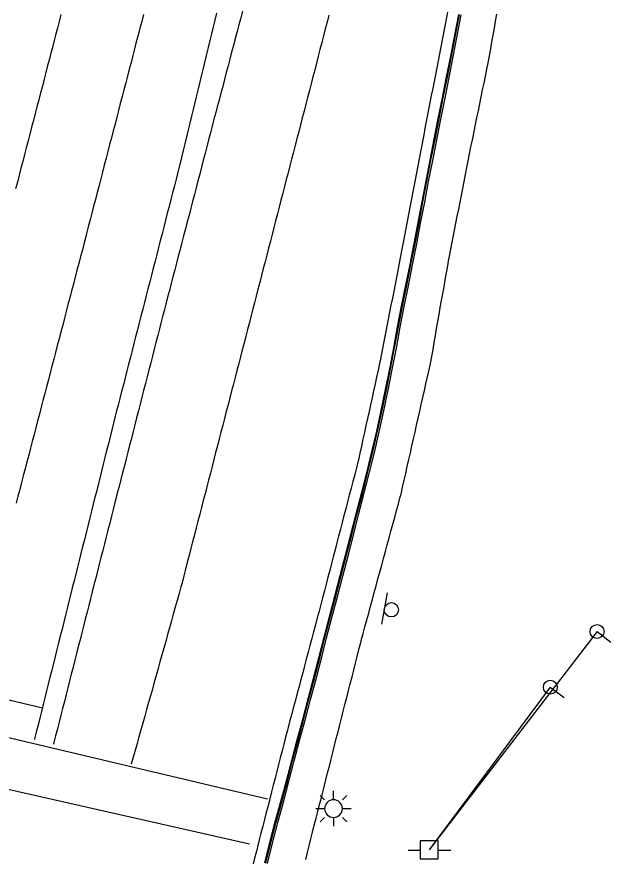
# Model space of a CAD drawing. Extents: x 1901471 to 1963503, y 756461 to 799997.
# Drawn here: x 1929651.6 to 1929736, y 772783.7 to 772902.8 of the extents above; entities that cross this region are included whole.
import ezdxf

# ---------------------------------------------------------------- set-up
doc = ezdxf.new("R2010")
doc.units = 0
for name, color, linetype in [('Default', 7, 'Continuous'), ('RD_EX_Bldg', 7, 'Continuous'), ('RD_EX_BldgApp', 7, 'Continuous'), ('RD_EX_Conc', 7, 'Continuous'), ('RD_EX_Road', 7, 'Continuous'), ('RD_EX_UT', 7, 'Continuous')]:
    doc.layers.add(name, color=color, linetype=linetype)

# ---------------------------------------------------------------- blocks, each defined once
blk = doc.blocks.new('TSP')
at = {"layer": 'Default'}
for points in [[(0, 0.0635), (0, 0.127)], [(-0.0635, 0.0635), (-0.09525, 0.09525)], [(0.0635, 0.0635), (0.09525, 0.09525)], [(-0.127, 0), (-0.0635, 0)], [(0.0635, 0), (0.127, 0)], [(-0.0635, -0.0635), (-0.09525, -0.09525)], [(0, -0.0635), (0, -0.127)], [(0.0635, -0.0635), (0.09525, -0.09525)]]:
    blk.add_lwpolyline(points, dxfattribs=at)
for start, end in [(0, 180), (180, 0)]:
    blk.add_arc((0, 0), 0.0635, start, end, dxfattribs=at)
blk = doc.blocks.new('PP')
at = {"layer": 'RD_EX_UT'}
for p, q in [((2.49, 2.51), (-2.51, 2.51)), ((-2.51, 2.51), (-2.51, -2.49)), ((2.49, -2.49), (2.49, 2.51)), ((-5.94, -0.05), (-2.47, -0.05)), ((2.42, -0.05), (6.06, -0.05)), ((-2.51, -2.49), (2.49, -2.49))]:
    blk.add_line(p, q, dxfattribs=at)
blk = doc.blocks.new('GW')
at = {"layer": 'RD_EX_UT'}
blk.add_line((0, 0), (0, 5), dxfattribs=at)
blk.add_circle((0, 0), 2, dxfattribs=at)
blk = doc.blocks.new('SIGN')
at = {"layer": 'RD_EX_BldgApp'}
blk.add_line((-4.52, -2.02), (4.48, -2.02), dxfattribs=at)
blk.add_circle((0, 0), 2, dxfattribs=at)

msp = doc.modelspace()

# ---------------------------------------------------------------- linework, layer by layer
at = {"layer": 'RD_EX_Conc'}
for points in [[(1929686.58, 772783.18), (1929687.3, 772786.08), (1929688.05, 772788.99), (1929688.82, 772791.88), (1929689.63, 772794.77), (1929690.38, 772797.68), (1929691.15, 772800.58), (1929691.93, 772803.46), (1929692.69, 772806.36), (1929693.46, 772809.26), (1929694.23, 772812.16), (1929694.94, 772815.07), (1929695.71, 772817.98), (1929696.47, 772820.88), (1929697.23, 772823.79), (1929697.98, 772826.69), (1929698.74, 772829.59), (1929699.47, 772832.5), (1929700.23, 772835.41), (1929700.97, 772838.31), (1929701.7, 772841.29), (1929702.38, 772844.21), (1929703.01, 772847.14), (1929703.64, 772850.07), (1929704.21, 772853.02), (1929704.79, 772856), (1929705.32, 772858.95), (1929705.9, 772861.89), (1929706.49, 772864.83), (1929707.08, 772867.78), (1929707.66, 772870.73), (1929708.22, 772873.67), (1929708.78, 772876.62), (1929709.34, 772879.57), (1929709.91, 772882.51), (1929710.51, 772885.45), (1929711.07, 772888.39), (1929711.65, 772891.33), (1929712.25, 772894.27), (1929712.25, 772894.27), (1929712.83, 772897.22), (1929713.39, 772900.16), (1929713.96, 772903.11)], [(1929686.73, 772783.15), (1929687.45, 772786.04), (1929688.2, 772788.95), (1929689, 772791.84), (1929689.79, 772794.73), (1929690.5, 772797.65), (1929691.27, 772800.55), (1929692.06, 772803.43), (1929692.81, 772806.33), (1929693.58, 772809.23), (1929694.35, 772812.13), (1929695.07, 772815.04), (1929695.83, 772817.94), (1929696.6, 772820.85), (1929697.35, 772823.75), (1929698.11, 772826.66), (1929698.86, 772829.56), (1929699.59, 772832.47), (1929700.35, 772835.37), (1929701.1, 772838.28), (1929701.82, 772841.26), (1929702.51, 772844.18), (1929703.14, 772847.11), (1929703.77, 772850.05), (1929704.34, 772852.99), (1929704.91, 772855.97), (1929705.44, 772858.92), (1929706.02, 772861.87), (1929706.62, 772864.81), (1929707.21, 772867.76), (1929707.79, 772870.7), (1929708.35, 772873.65), (1929708.91, 772876.6), (1929709.47, 772879.54), (1929710.04, 772882.49), (1929710.63, 772885.43), (1929711.2, 772888.36), (1929711.78, 772891.31), (1929712.38, 772894.25), (1929712.38, 772894.25), (1929712.96, 772897.19), (1929713.51, 772900.14), (1929714.09, 772903.08)], [(1929686.97, 772783.09), (1929687.68, 772785.98), (1929688.41, 772788.89), (1929689.21, 772791.79), (1929689.99, 772794.68), (1929690.73, 772797.59), (1929691.5, 772800.49), (1929692.29, 772803.36), (1929693.04, 772806.27), (1929693.81, 772809.17), (1929694.58, 772812.07), (1929695.3, 772814.98), (1929696.06, 772817.88), (1929696.83, 772820.79), (1929697.59, 772823.69), (1929698.34, 772826.6), (1929699.1, 772829.5), (1929699.83, 772832.41), (1929700.58, 772835.31), (1929701.33, 772838.22), (1929702.06, 772841.21), (1929702.74, 772844.13), (1929703.37, 772847.06), (1929704, 772850), (1929704.57, 772852.94), (1929705.15, 772855.93), (1929705.68, 772858.88), (1929706.26, 772861.82), (1929706.85, 772864.76), (1929707.45, 772867.71), (1929708.02, 772870.66), (1929708.58, 772873.6), (1929709.15, 772876.55), (1929709.71, 772879.5), (1929710.28, 772882.44), (1929710.87, 772885.38), (1929711.44, 772888.32), (1929712.02, 772891.26), (1929712.61, 772894.2), (1929712.61, 772894.2), (1929713.19, 772897.14), (1929713.75, 772900.09), (1929714.32, 772903.04)], [(1929692.35, 772783.67), (1929692.59, 772784.64), (1929692.84, 772785.61), (1929693.08, 772786.58), (1929693.33, 772787.55), (1929693.57, 772788.52), (1929693.82, 772789.49), (1929694.07, 772790.46), (1929694.31, 772791.42), (1929694.31, 772791.42), (1929694.56, 772792.39), (1929694.71, 772792.99), (1929694.95, 772793.96), (1929695.2, 772794.93), (1929695.45, 772795.9), (1929695.69, 772796.87), (1929695.94, 772797.84), (1929696.18, 772798.81), (1929696.43, 772799.78), (1929696.67, 772800.75), (1929696.92, 772801.72), (1929697.17, 772802.69), (1929697.41, 772803.66), (1929697.66, 772804.62), (1929697.9, 772805.59), (1929698.15, 772806.56), (1929698.4, 772807.53), (1929698.64, 772808.5), (1929698.89, 772809.47), (1929699.13, 772810.44), (1929699.38, 772811.41), (1929699.62, 772812.38), (1929699.87, 772813.35), (1929700.12, 772814.32), (1929700.2, 772814.64), (1929700.46, 772815.6), (1929700.72, 772816.57), (1929700.98, 772817.53), (1929701.25, 772818.5), (1929701.51, 772819.46), (1929701.77, 772820.43), (1929702.03, 772821.39), (1929702.29, 772822.36), (1929702.56, 772823.32), (1929702.82, 772824.29), (1929703.08, 772825.25), (1929703.34, 772826.22), (1929703.61, 772827.18), (1929703.87, 772828.15), (1929704.13, 772829.11), (1929704.39, 772830.08), (1929704.65, 772831.04), (1929704.92, 772832.01), (1929705.18, 772832.97), (1929705.44, 772833.94), (1929705.7, 772834.9), (1929705.81, 772835.31), (1929706.03, 772836.28), (1929706.25, 772837.26), (1929706.47, 772838.23), (1929706.69, 772839.21), (1929706.91, 772840.18), (1929707.13, 772841.16), (1929707.35, 772842.13), (1929707.57, 772843.11), (1929707.79, 772844.08), (1929708.01, 772845.06), (1929708.23, 772846.03), (1929708.45, 772847.01), (1929708.67, 772847.99), (1929708.89, 772848.96), (1929709.11, 772849.94), (1929709.33, 772850.91), (1929709.55, 772851.89), (1929709.55, 772851.89), (1929709.77, 772852.86), (1929709.98, 772853.78), (1929710.15, 772854.77), (1929710.33, 772855.75), (1929710.5, 772856.74), (1929710.67, 772857.72), (1929710.84, 772858.71), (1929711.02, 772859.69), (1929711.19, 772860.68), (1929711.36, 772861.66), (1929711.53, 772862.65), (1929711.71, 772863.63), (1929711.88, 772864.62), (1929712.05, 772865.6), (1929712.22, 772866.59), (1929712.4, 772867.57), (1929712.57, 772868.56), (1929712.59, 772868.7), (1929712.79, 772869.68), (1929712.98, 772870.66), (1929713.17, 772871.64), (1929713.37, 772872.62), (1929713.56, 772873.6), (1929713.75, 772874.59), (1929713.95, 772875.57), (1929714.14, 772876.55), (1929714.33, 772877.53), (1929714.53, 772878.51), (1929714.72, 772879.49), (1929714.91, 772880.47), (1929715.11, 772881.45), (1929715.3, 772882.43), (1929715.49, 772883.42), (1929715.69, 772884.4), (1929715.73, 772884.59), (1929715.93, 772885.57), (1929716.13, 772886.55), (1929716.33, 772887.53), (1929716.53, 772888.51), (1929716.73, 772889.49), (1929716.93, 772890.47), (1929717.13, 772891.45), (1929717.33, 772892.42), (1929717.53, 772893.4), (1929717.73, 772894.38), (1929717.93, 772895.36), (1929718.12, 772896.25), (1929718.29, 772897.24), (1929718.47, 772898.22), (1929718.64, 772899.21), (1929718.82, 772900.19), (1929719, 772901.18), (1929719.17, 772902.16), (1929719.35, 772903.15)]]:
    msp.add_lwpolyline(points, dxfattribs=at)
at = {"layer": 'RD_EX_Road'}
for points in [[(1929657.8, 772903.09), (1929657.55, 772902.12), (1929657.3, 772901.15), (1929657.04, 772900.19), (1929656.79, 772899.22), (1929656.54, 772898.25), (1929656.42, 772897.8), (1929656.17, 772896.84), (1929655.92, 772895.87), (1929655.67, 772894.9), (1929655.42, 772893.93), (1929655.17, 772892.96), (1929654.91, 772892), (1929654.66, 772891.03), (1929654.41, 772890.06), (1929654.16, 772889.09), (1929653.91, 772888.13), (1929653.66, 772887.16), (1929653.41, 772886.19), (1929653.15, 772885.22), (1929652.9, 772884.25), (1929652.65, 772883.29), (1929652.4, 772882.32), (1929652.15, 772881.35), (1929651.9, 772880.38), (1929651.64, 772879.41), (1929651.39, 772878.45)], [(1929669.45, 772903.09), (1929669.2, 772902.12), (1929668.95, 772901.16), (1929668.69, 772900.19), (1929668.44, 772899.22), (1929668.19, 772898.25), (1929667.94, 772897.28), (1929667.69, 772896.32), (1929667.44, 772895.35), (1929667.19, 772894.38), (1929666.94, 772893.41), (1929666.68, 772892.45), (1929666.43, 772891.48), (1929666.18, 772890.51), (1929665.93, 772889.54), (1929665.68, 772888.57), (1929665.43, 772887.61), (1929665.18, 772886.64), (1929664.93, 772885.67), (1929664.67, 772884.7), (1929664.42, 772883.73), (1929664.17, 772882.77), (1929663.92, 772881.8), (1929663.67, 772880.83), (1929663.42, 772879.86), (1929663.17, 772878.9), (1929662.92, 772877.93), (1929662.66, 772876.96), (1929662.41, 772875.99), (1929662.16, 772875.02), (1929661.91, 772874.06), (1929661.66, 772873.09), (1929661.41, 772872.12), (1929661.16, 772871.15), (1929661.07, 772870.81), (1929660.82, 772869.84), (1929660.56, 772868.88), (1929660.31, 772867.91), (1929660.06, 772866.94), (1929659.8, 772865.97), (1929659.55, 772865), (1929659.3, 772864.04), (1929659.05, 772863.07), (1929658.79, 772862.1), (1929658.54, 772861.13), (1929658.29, 772860.17), (1929658.04, 772859.2), (1929657.78, 772858.23), (1929657.53, 772857.26), (1929657.28, 772856.3), (1929657.03, 772855.33), (1929656.77, 772854.36), (1929656.52, 772853.39), (1929656.27, 772852.43), (1929656.02, 772851.46), (1929655.76, 772850.49), (1929655.51, 772849.52), (1929655.26, 772848.56), (1929655.01, 772847.59), (1929654.75, 772846.62), (1929654.5, 772845.65), (1929654.25, 772844.69), (1929654, 772843.72), (1929653.74, 772842.75), (1929653.49, 772841.78), (1929653.24, 772840.82), (1929652.98, 772839.85), (1929652.73, 772838.88), (1929652.48, 772837.91), (1929652.23, 772836.95), (1929651.97, 772835.98), (1929651.72, 772835.01), (1929651.47, 772834.04)], [(1929679.77, 772903.29), (1929679.54, 772902.31), (1929679.3, 772901.34), (1929679.07, 772900.37), (1929678.83, 772899.4), (1929678.59, 772898.43), (1929678.36, 772897.46), (1929678.12, 772896.48), (1929677.89, 772895.51), (1929677.65, 772894.54), (1929677.41, 772893.57), (1929677.18, 772892.6), (1929676.94, 772891.63), (1929676.71, 772890.65), (1929676.47, 772889.68), (1929676.24, 772888.71), (1929676, 772887.74), (1929675.76, 772886.77), (1929675.53, 772885.8), (1929675.29, 772884.82), (1929675.06, 772883.85), (1929674.82, 772882.88), (1929674.58, 772881.91), (1929674.55, 772881.77), (1929674.3, 772880.8), (1929674.05, 772879.83), (1929673.81, 772878.86), (1929673.56, 772877.9), (1929673.31, 772876.93), (1929673.06, 772875.96), (1929672.81, 772874.99), (1929672.57, 772874.02), (1929672.32, 772873.05), (1929672.07, 772872.08), (1929671.82, 772871.12), (1929671.57, 772870.15), (1929671.32, 772869.18), (1929671.08, 772868.21), (1929670.83, 772867.24), (1929670.58, 772866.27), (1929670.33, 772865.3), (1929670.08, 772864.33), (1929669.83, 772863.37), (1929669.59, 772862.4), (1929669.34, 772861.43), (1929669.09, 772860.46), (1929668.84, 772859.49), (1929668.59, 772858.52), (1929668.34, 772857.55), (1929668.1, 772856.59), (1929667.85, 772855.62), (1929667.6, 772854.65), (1929667.35, 772853.68), (1929667.1, 772852.71), (1929666.85, 772851.74), (1929666.61, 772850.77), (1929666.36, 772849.8), (1929666.11, 772848.84), (1929665.86, 772847.87), (1929665.61, 772846.9), (1929665.46, 772846.31), (1929665.22, 772845.34), (1929664.98, 772844.37), (1929664.73, 772843.4), (1929664.49, 772842.43), (1929664.25, 772841.46), (1929664.01, 772840.49), (1929663.76, 772839.52), (1929663.52, 772838.55), (1929663.28, 772837.58), (1929663.04, 772836.61), (1929662.8, 772835.64), (1929662.55, 772834.67), (1929662.31, 772833.7), (1929662.07, 772832.73), (1929661.83, 772831.76), (1929661.58, 772830.79), (1929661.34, 772829.82), (1929661.1, 772828.85), (1929660.86, 772827.88), (1929660.61, 772826.91), (1929660.37, 772825.94), (1929660.13, 772824.97), (1929659.89, 772824), (1929659.65, 772823.03), (1929659.4, 772822.06), (1929659.16, 772821.09), (1929658.92, 772820.12), (1929658.68, 772819.15), (1929658.43, 772818.18), (1929658.19, 772817.21), (1929657.95, 772816.24), (1929657.71, 772815.27), (1929657.46, 772814.3), (1929657.22, 772813.33), (1929656.98, 772812.36), (1929656.74, 772811.39), (1929656.5, 772810.42), (1929656.25, 772809.45), (1929656.01, 772808.47), (1929655.77, 772807.5), (1929655.53, 772806.53), (1929655.28, 772805.56), (1929655.04, 772804.59), (1929654.8, 772803.62), (1929654.56, 772802.65), (1929654.31, 772801.68), (1929654.07, 772800.71), (1929654.05, 772800.63)], [(1929683.43, 772903.57), (1929683.18, 772902.6), (1929682.92, 772901.64), (1929682.67, 772900.67), (1929682.41, 772899.7), (1929682.16, 772898.73), (1929681.9, 772897.77), (1929681.65, 772896.8), (1929681.39, 772895.83), (1929681.14, 772894.87), (1929680.88, 772893.9), (1929680.63, 772892.93), (1929680.37, 772891.97), (1929680.12, 772891), (1929679.86, 772890.03), (1929679.65, 772889.25), (1929679.4, 772888.28), (1929679.15, 772887.32), (1929678.9, 772886.35), (1929678.65, 772885.38), (1929678.39, 772884.41), (1929678.14, 772883.45), (1929677.89, 772882.48), (1929677.64, 772881.51), (1929677.39, 772880.54), (1929677.14, 772879.57), (1929676.88, 772878.61), (1929676.63, 772877.64), (1929676.38, 772876.67), (1929676.13, 772875.7), (1929675.88, 772874.74), (1929675.62, 772873.77), (1929675.37, 772872.8), (1929675.12, 772871.83), (1929674.87, 772870.86), (1929674.62, 772869.9), (1929674.36, 772868.93), (1929674.11, 772867.96), (1929673.86, 772866.99), (1929673.61, 772866.03), (1929673.36, 772865.06), (1929673.1, 772864.09), (1929672.85, 772863.12), (1929672.6, 772862.16), (1929672.35, 772861.19), (1929672.2, 772860.62), (1929671.95, 772859.65), (1929671.71, 772858.68), (1929671.46, 772857.72), (1929671.21, 772856.75), (1929670.96, 772855.78), (1929670.71, 772854.81), (1929670.47, 772853.84), (1929670.22, 772852.87), (1929669.97, 772851.9), (1929669.72, 772850.93), (1929669.47, 772849.97), (1929669.23, 772849), (1929668.98, 772848.03), (1929668.73, 772847.06), (1929668.48, 772846.09), (1929668.23, 772845.12), (1929667.99, 772844.15), (1929667.74, 772843.19), (1929667.49, 772842.22), (1929667.24, 772841.25), (1929666.99, 772840.28), (1929666.75, 772839.31), (1929666.5, 772838.34), (1929666.25, 772837.37), (1929666, 772836.4), (1929665.75, 772835.44), (1929665.51, 772834.47), (1929665.42, 772834.11), (1929665.17, 772833.14), (1929664.92, 772832.17), (1929664.68, 772831.2), (1929664.43, 772830.23), (1929664.18, 772829.26), (1929663.94, 772828.29), (1929663.69, 772827.32), (1929663.45, 772826.36), (1929663.2, 772825.39), (1929662.95, 772824.42), (1929662.71, 772823.45), (1929662.46, 772822.48), (1929662.21, 772821.51), (1929661.97, 772820.54), (1929661.72, 772819.57), (1929661.48, 772818.6), (1929661.23, 772817.63), (1929660.98, 772816.66), (1929660.74, 772815.69), (1929660.49, 772814.73), (1929660.25, 772813.76), (1929660, 772812.79), (1929659.75, 772811.82), (1929659.51, 772810.85), (1929659.26, 772809.88), (1929659.01, 772808.91), (1929658.77, 772807.94), (1929658.52, 772806.97), (1929658.28, 772806), (1929658.03, 772805.03), (1929657.78, 772804.06), (1929657.54, 772803.1), (1929657.29, 772802.13), (1929657.04, 772801.16), (1929656.8, 772800.19), (1929656.74, 772799.98)], [(1929695.62, 772902.99), (1929695.37, 772902.02), (1929695.12, 772901.05), (1929694.87, 772900.08), (1929694.62, 772899.12), (1929694.37, 772898.15), (1929694.12, 772897.18), (1929693.87, 772896.21), (1929693.62, 772895.24), (1929693.37, 772894.27), (1929693.12, 772893.31), (1929692.87, 772892.34), (1929692.62, 772891.37), (1929692.37, 772890.4), (1929692.12, 772889.43), (1929691.87, 772888.47), (1929691.62, 772887.5), (1929691.37, 772886.53), (1929691.12, 772885.56), (1929690.87, 772884.59), (1929690.62, 772883.63), (1929690.37, 772882.66), (1929690.12, 772881.69), (1929689.87, 772880.72), (1929689.61, 772879.75), (1929689.36, 772878.78), (1929689.11, 772877.82), (1929688.86, 772876.85), (1929688.61, 772875.88), (1929688.36, 772874.91), (1929688.11, 772873.94), (1929687.86, 772872.98), (1929687.61, 772872.01), (1929687.36, 772871.04), (1929687.11, 772870.07), (1929686.86, 772869.1), (1929686.61, 772868.14), (1929686.36, 772867.17), (1929686.11, 772866.2), (1929685.86, 772865.23), (1929685.61, 772864.26), (1929685.36, 772863.29), (1929685.11, 772862.33), (1929684.9, 772861.5), (1929684.65, 772860.53), (1929684.4, 772859.56), (1929684.15, 772858.59), (1929683.9, 772857.62), (1929683.65, 772856.66), (1929683.4, 772855.69), (1929683.14, 772854.72), (1929682.89, 772853.75), (1929682.64, 772852.78), (1929682.39, 772851.81), (1929682.14, 772850.85), (1929681.89, 772849.88), (1929681.64, 772848.91), (1929681.39, 772847.94), (1929681.14, 772846.97), (1929680.89, 772846.01), (1929680.64, 772845.04), (1929680.39, 772844.07), (1929680.14, 772843.1), (1929679.89, 772842.13), (1929679.64, 772841.17), (1929679.39, 772840.2), (1929679.14, 772839.23), (1929678.89, 772838.26), (1929678.64, 772837.29), (1929678.39, 772836.32), (1929678.14, 772835.36), (1929677.89, 772834.39), (1929677.64, 772833.42), (1929677.39, 772832.45), (1929677.14, 772831.48), (1929676.89, 772830.52), (1929676.64, 772829.55), (1929676.39, 772828.58), (1929676.14, 772827.61), (1929675.89, 772826.64), (1929675.64, 772825.68), (1929675.39, 772824.71), (1929675.14, 772823.74), (1929674.89, 772822.77), (1929674.74, 772822.21), (1929674.47, 772821.24), (1929674.2, 772820.28), (1929673.93, 772819.32), (1929673.66, 772818.35), (1929673.39, 772817.39), (1929673.13, 772816.43), (1929672.86, 772815.47), (1929672.59, 772814.5), (1929672.32, 772813.54), (1929672.05, 772812.58), (1929671.78, 772811.61), (1929671.51, 772810.65), (1929671.24, 772809.69), (1929670.97, 772808.72), (1929670.7, 772807.76), (1929670.43, 772806.8), (1929670.16, 772805.84), (1929669.89, 772804.87), (1929669.62, 772803.91), (1929669.35, 772802.95), (1929669.08, 772801.98), (1929668.81, 772801.02), (1929668.54, 772800.06), (1929668.27, 772799.09), (1929668.01, 772798.13), (1929667.73, 772797.14)], [(1929712.39, 772903.41), (1929712.19, 772902.43), (1929712, 772901.45), (1929711.81, 772900.47), (1929711.62, 772899.49), (1929711.43, 772898.51), (1929711.24, 772897.52), (1929711.05, 772896.54), (1929710.86, 772895.56), (1929710.67, 772894.58), (1929710.48, 772893.6), (1929710.29, 772892.62), (1929710.09, 772891.64), (1929709.9, 772890.65), (1929709.71, 772889.67), (1929709.52, 772888.69), (1929709.33, 772887.71), (1929709.14, 772886.73), (1929709.12, 772886.61), (1929708.93, 772885.63), (1929708.74, 772884.64), (1929708.56, 772883.66), (1929708.37, 772882.68), (1929708.18, 772881.7), (1929707.99, 772880.71), (1929707.81, 772879.73), (1929707.62, 772878.75), (1929707.43, 772877.77), (1929707.25, 772876.79), (1929707.06, 772875.8), (1929706.87, 772874.82), (1929706.68, 772873.84), (1929706.5, 772872.86), (1929706.31, 772871.87), (1929706.12, 772870.89), (1929705.94, 772869.91), (1929705.75, 772868.93), (1929705.56, 772867.95), (1929705.36, 772866.9), (1929705.16, 772865.92), (1929704.97, 772864.94), (1929704.78, 772863.96), (1929704.59, 772862.98), (1929704.39, 772861.99), (1929704.2, 772861.01), (1929704.01, 772860.03), (1929703.82, 772859.05), (1929703.62, 772858.07), (1929703.43, 772857.09), (1929703.24, 772856.11), (1929703.05, 772855.13), (1929702.85, 772854.14), (1929702.78, 772853.8), (1929702.57, 772852.83), (1929702.35, 772851.85), (1929702.14, 772850.87), (1929701.93, 772849.9), (1929701.72, 772848.92), (1929701.5, 772847.94), (1929701.29, 772846.96), (1929701.08, 772845.99), (1929700.86, 772845.01), (1929700.65, 772844.03), (1929700.44, 772843.06), (1929700.23, 772842.08), (1929700.01, 772841.1), (1929699.8, 772840.12), (1929699.77, 772840.01), (1929699.52, 772839.04), (1929699.27, 772838.08), (1929699.02, 772837.11), (1929698.77, 772836.14), (1929698.51, 772835.17), (1929698.26, 772834.21), (1929698.01, 772833.24), (1929697.76, 772832.27), (1929697.51, 772831.3), (1929697.26, 772830.33), (1929697, 772829.37), (1929696.75, 772828.4), (1929696.5, 772827.43), (1929696.25, 772826.46), (1929696, 772825.5), (1929695.75, 772824.53), (1929695.5, 772823.56), (1929695.24, 772822.59), (1929694.99, 772821.62), (1929694.74, 772820.66), (1929694.49, 772819.73), (1929694.24, 772818.76), (1929693.98, 772817.8), (1929693.72, 772816.83), (1929693.47, 772815.86), (1929693.21, 772814.9), (1929692.95, 772813.93), (1929692.7, 772812.96), (1929692.44, 772812), (1929692.18, 772811.03), (1929691.93, 772810.07), (1929691.67, 772809.1), (1929691.41, 772808.13), (1929691.16, 772807.17), (1929690.9, 772806.2), (1929690.64, 772805.23), (1929690.39, 772804.27), (1929690.13, 772803.3), (1929689.87, 772802.33), (1929689.77, 772801.93), (1929689.52, 772800.96), (1929689.27, 772799.99), (1929689.02, 772799.02), (1929688.77, 772798.06), (1929688.53, 772797.09), (1929688.28, 772796.12), (1929688.03, 772795.15), (1929687.78, 772794.18), (1929687.53, 772793.21), (1929687.28, 772792.24), (1929687.04, 772791.27), (1929686.79, 772790.31), (1929686.54, 772789.34), (1929686.29, 772788.37), (1929686.04, 772787.4), (1929685.79, 772786.43), (1929685.55, 772785.46), (1929685.43, 772785), (1929685.19, 772784.03), (1929684.95, 772783.06)], [(1929610.51, 772815.72), (1929655.17, 772805.11)], [(1929609.35, 772810.24), (1929646.41, 772801.86), (1929686.94, 772792.24)], [(1929608.01, 772803.73), (1929642.59, 772795.36), (1929684.44, 772785.87)]]:
    msp.add_lwpolyline(points, dxfattribs=at)
at = {"layer": 'RD_EX_UT'}
for points in [[(1929733.49, 772815.9), (1929709.79, 772785.02)], [(1929726.89, 772808.03), (1929709.79, 772785.02)]]:
    msp.add_lwpolyline(points, dxfattribs=at)

# ---------------------------------------------------------------- block references
at = {"layer": 'Default', "xscale": 0.5039370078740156, "yscale": 0.5039370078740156}
msp.add_blockref('PP', (1929709.79, 772785.02), dxfattribs=at)
at = {"layer": 'RD_EX_Bldg', "xscale": 0.5039370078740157, "yscale": 0.5039370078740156, "rotation": -99.87003600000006}
msp.add_blockref('SIGN', (1929704.45, 772818.96), dxfattribs=at)
at = {"layer": 'RD_EX_UT', "xscale": 0.4921259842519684, "yscale": 0.4921259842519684}
for p, rotation in [((1929733.49, 772815.9), -127.49507699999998), ((1929726.89, 772808.03), -126.532803)]:
    msp.add_blockref('GW', p, dxfattribs=dict(at, rotation=rotation))
at = {"layer": 'RD_EX_UT', "xscale": 19.68503937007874, "yscale": 19.68503937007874}
msp.add_blockref('TSP', (1929696.28, 772790.86), dxfattribs=at)

doc.saveas('drawing.dxf')
